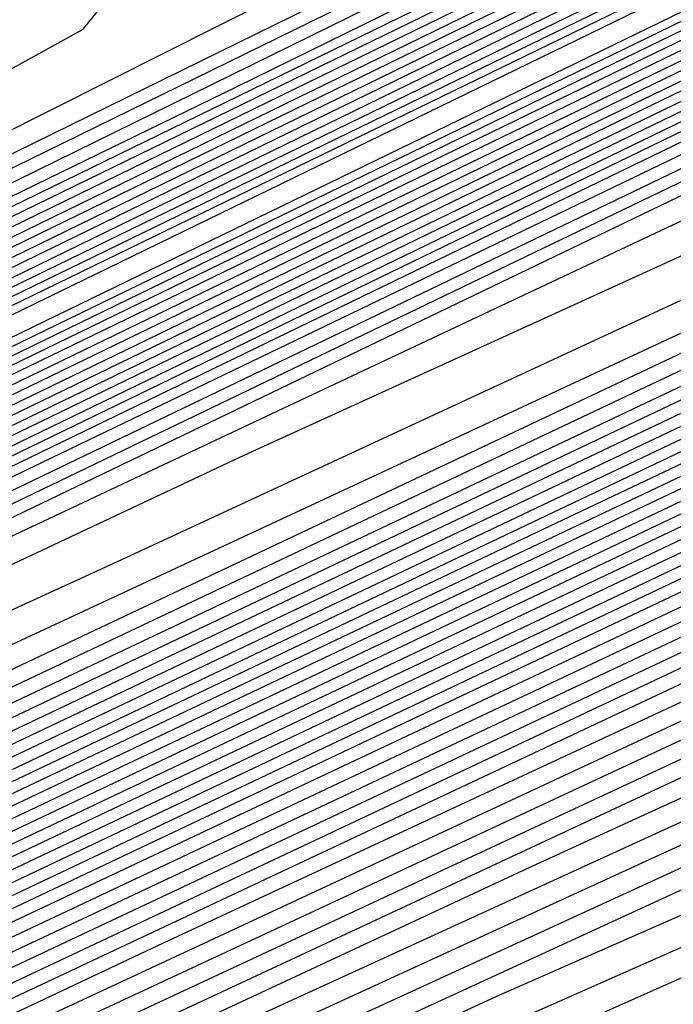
# Model space of a CAD drawing. Extents: x 3249832 to 3255657, y 13789405 to 13793316.
# Tile 506 of 656: x 3254743.55 to 3254744.72, y 13790599.95 to 13790601.71. Entities that reach past the tile are written whole.
import ezdxf

# ---------------------------------------------------------------- set-up
doc = ezdxf.new("R2010")
doc.units = 0
doc.header["$LTSCALE"] = 100
doc.header["$MEASUREMENT"] = 0
for name, color, linetype in [('GRATIO_CON', 10, 'CONTINUOUS'), ('GRATIO_ICON', 7, 'CONTINUOUS'), ('TARGETS_EAST', 7, 'CONTINUOUS')]:
    doc.layers.add(name, color=color, linetype=linetype)

# ---------------------------------------------------------------- blocks, each defined once
blk = doc.blocks.new('Gratio_032316_contours')
at = {"layer": 'GRATIO_CON', "color": 1, "linetype": 'Continuous', "flags": 128}
for points in [[(3254642.139, 13790551.7053), (3254660.6124, 13790560.6687), (3254682.3072, 13790571.2723), (3254700.7352, 13790580.305), (3254711.0317, 13790585.3564), (3254714.825, 13790587.2199), (3254715.3665, 13790587.4896), (3254715.3659, 13790587.4937), (3254715.3657, 13790587.4969), (3254715.3666, 13790587.4975), (3254715.9081, 13790587.7572), (3254719.6861, 13790589.589), (3254729.9352, 13790594.5687), (3254748.2689, 13790603.4881), (3254769.8147, 13790614.0012), (3254788.079, 13790622.9777)], [(3254643.9573, 13790552.6097), (3254661.9705, 13790561.3498), (3254683.1246, 13790571.6892), (3254701.0934, 13790580.4969), (3254711.1333, 13790585.4226), (3254714.8321, 13790587.2398), (3254715.3601, 13790587.5029), (3254715.3596, 13790587.5069), (3254715.3595, 13790587.5098), (3254715.3603, 13790587.5104), (3254715.8805, 13790587.7597), (3254719.5093, 13790589.5191), (3254729.3537, 13790594.3022), (3254746.9632, 13790602.8693), (3254767.6581, 13790612.9672), (3254785.2011, 13790621.5892)], [(3254645.7757, 13790553.5142), (3254663.3285, 13790562.0309), (3254683.9419, 13790572.1067), (3254701.4513, 13790580.6909), (3254711.2342, 13790585.4933), (3254714.8385, 13790587.2659), (3254715.3542, 13790587.5212), (3254715.853, 13790587.7617), (3254719.3325, 13790589.4492), (3254728.7721, 13790594.0356), (3254745.6576, 13790602.2505), (3254765.5015, 13790611.9331), (3254782.3232, 13790620.2006)], [(3254647.5941, 13790554.4186), (3254664.6865, 13790562.712), (3254684.7593, 13790572.5235), (3254701.8095, 13790580.8826), (3254711.336, 13790585.5591), (3254714.8458, 13790587.2852), (3254715.348, 13790587.5339), (3254715.8254, 13790587.7641), (3254719.1557, 13790589.3793), (3254728.1905, 13790593.7691), (3254744.3519, 13790601.6317), (3254763.3449, 13790610.8991), (3254779.4453, 13790618.8121)], [(3254651.2308, 13790556.2274), (3254667.4026, 13790564.0741), (3254686.3942, 13790573.3572), (3254702.526, 13790581.266), (3254711.5395, 13790585.6907), (3254714.8603, 13790587.3239), (3254715.3355, 13790587.5594), (3254715.7702, 13790587.7691), (3254718.8022, 13790589.2396), (3254727.0274, 13790593.236), (3254741.7406, 13790600.3941), (3254759.0318, 13790608.8311), (3254773.6894, 13790616.035)], [(3254653.0492, 13790557.1319), (3254668.7606, 13790564.7552), (3254687.2116, 13790573.774), (3254702.8843, 13790581.4577), (3254711.6412, 13790585.7564), (3254714.8676, 13790587.3433), (3254715.3293, 13790587.5721), (3254715.7426, 13790587.7716), (3254718.6254, 13790589.1697), (3254726.4458, 13790592.9695), (3254740.435, 13790599.7753), (3254756.8752, 13790607.7971), (3254770.8115, 13790614.6465), (3254778.5294, 13790618.5309)], [(3254646.2517, 13790553.9528), (3254654.8675, 13790558.0363), (3254670.1186, 13790565.4362), (3254688.0291, 13790574.1908), (3254703.2426, 13790581.6494), (3254711.743, 13790585.8222), (3254714.8749, 13790587.3627), (3254715.3231, 13790587.5848), (3254715.7151, 13790587.774), (3254718.4486, 13790589.0998), (3254725.8643, 13790592.703), (3254739.1294, 13790599.1565), (3254754.7186, 13790606.7631), (3254767.9336, 13790613.258), (3254775.252, 13790616.9413)], [(3254648.3232, 13790554.9771), (3254656.6859, 13790558.9407), (3254671.4766, 13790566.1173), (3254688.8465, 13790574.6076), (3254703.6008, 13790581.8411), (3254711.8447, 13790585.888), (3254714.8821, 13790587.382), (3254715.3169, 13790587.5976), (3254715.6875, 13790587.7765), (3254718.2718, 13790589.03), (3254725.2827, 13790592.4364), (3254737.8237, 13790598.5377), (3254752.562, 13790605.7291), (3254765.0557, 13790611.8694), (3254771.9746, 13790615.3518)], [(3254652.466, 13790557.0257), (3254660.3226, 13790560.7496), (3254674.1927, 13790567.4794), (3254690.4813, 13790575.4413), (3254704.3173, 13790582.2246), (3254712.0482, 13790586.0196), (3254714.8967, 13790587.4207), (3254715.3044, 13790587.623), (3254715.6323, 13790587.7815), (3254717.9183, 13790588.8903), (3254724.1196, 13790591.9033), (3254735.2124, 13790597.3001), (3254748.2489, 13790603.6611), (3254759.2998, 13790609.0924), (3254765.4198, 13790612.1726), (3254767.5973, 13790613.3706), (3254767.8046, 13790613.628), (3254767.8447, 13790613.807), (3254768.8446, 13790614.4523), (3254771.7623, 13790616.0293)], [(3254651.241, 13790556.5836), (3254654.5375, 13790558.0501), (3254662.141, 13790561.654), (3254675.5507, 13790568.1605), (3254691.2988, 13790575.8581), (3254704.6756, 13790582.4163), (3254712.1499, 13790586.0854), (3254714.904, 13790587.4401), (3254715.2982, 13790587.6357), (3254715.6047, 13790587.7839), (3254717.7415, 13790588.8204), (3254723.538, 13790591.6368), (3254733.9068, 13790596.6813), (3254746.0923, 13790602.627), (3254756.4219, 13790607.7038), (3254762.1424, 13790610.583), (3254764.1778, 13790611.7028), (3254764.3715, 13790611.9434), (3254764.4337, 13790612.1232), (3254765.5415, 13790612.8137), (3254768.7386, 13790614.5249), (3254774.566, 13790617.5186)], [(3254651.548, 13790556.8702), (3254653.3699, 13790557.6315), (3254656.6089, 13790559.0744), (3254663.9594, 13790562.5584), (3254676.9087, 13790568.8416), (3254692.1162, 13790576.2749), (3254705.0338, 13790582.608), (3254712.2517, 13790586.1512), (3254714.9112, 13790587.4594), (3254715.292, 13790587.6484), (3254715.5771, 13790587.7864), (3254717.5647, 13790588.7505), (3254722.9564, 13790591.3703), (3254732.6011, 13790596.0625), (3254743.9357, 13790601.593), (3254753.544, 13790606.3153), (3254758.865, 13790608.9934), (3254760.7582, 13790610.035), (3254760.9385, 13790610.2589), (3254761.0228, 13790610.4394), (3254762.2384, 13790611.1751), (3254765.7149, 13790613.0205), (3254772.0375, 13790616.2604)], [(3254678.2668, 13790569.5227), (3254692.9336, 13790576.6918), (3254705.3921, 13790582.7997), (3254712.3534, 13790586.217), (3254714.9185, 13790587.4788), (3254715.2858, 13790587.6612), (3254715.5496, 13790587.7889), (3254717.3879, 13790588.6807), (3254722.3749, 13790591.1037), (3254731.2955, 13790595.4436), (3254741.7791, 13790600.559), (3254750.666, 13790604.9267), (3254755.5876, 13790607.4038), (3254757.3387, 13790608.3672), (3254757.5054, 13790608.5743), (3254757.6118, 13790608.7556), (3254758.9353, 13790609.5366), (3254762.6912, 13790611.5161), (3254769.509, 13790615.0021), (3254777.6739, 13790619.1394)], [(3254680.9828, 13790570.8848), (3254694.5684, 13790577.5253), (3254706.1082, 13790583.1826), (3254712.556, 13790586.3474), (3254714.9315, 13790587.5159), (3254715.271, 13790587.6858), (3254715.2714, 13790587.6881), (3254715.2722, 13790587.6892), (3254715.2732, 13790587.689), (3254715.4944, 13790587.7945), (3254717.0344, 13790588.541), (3254721.2117, 13790590.5707), (3254728.6842, 13790594.206), (3254737.4659, 13790598.491), (3254744.9102, 13790602.1497), (3254749.0328, 13790604.2246), (3254750.4996, 13790605.0316), (3254750.6393, 13790605.2051), (3254750.7899, 13790605.388), (3254752.329, 13790606.2594), (3254756.6438, 13790608.5072), (3254764.4521, 13790612.4857), (3254773.7947, 13790617.2146)], [(3254682.3408, 13790571.5658), (3254695.3858, 13790577.9421), (3254706.4664, 13790583.3743), (3254712.6576, 13790586.4132), (3254714.9386, 13790587.5352), (3254715.2646, 13790587.6983), (3254715.2651, 13790587.7006), (3254715.2659, 13790587.7017), (3254715.267, 13790587.7016), (3254715.4668, 13790587.797), (3254716.8576, 13790588.4711), (3254720.6302, 13790590.3041), (3254727.3786, 13790593.5872), (3254735.3094, 13790597.457), (3254742.0323, 13790600.7611), (3254745.7554, 13790602.635), (3254747.0801, 13790603.3639), (3254747.2062, 13790603.5205), (3254747.379, 13790603.7042), (3254749.0259, 13790604.6209), (3254753.6201, 13790607.0028), (3254761.9237, 13790611.2275), (3254771.8551, 13790616.2521)], [(3254683.6989, 13790572.2469), (3254696.2032, 13790578.3589), (3254706.8246, 13790583.566), (3254712.7593, 13790586.4789), (3254714.9457, 13790587.5545), (3254715.2583, 13790587.7108), (3254715.2588, 13790587.7131), (3254715.2597, 13790587.7142), (3254715.2608, 13790587.7142), (3254715.4392, 13790587.7994), (3254716.6808, 13790588.4013), (3254720.0486, 13790590.0376), (3254726.0729, 13790592.9684), (3254733.1528, 13790596.423), (3254739.1543, 13790599.3726), (3254742.478, 13790601.0454), (3254743.6606, 13790601.6961), (3254743.7731, 13790601.8359), (3254743.968, 13790602.0204), (3254745.7228, 13790602.9823), (3254750.5964, 13790605.4984), (3254759.3952, 13790609.9692), (3254769.9155, 13790615.2897), (3254779.2011, 13790619.9784)]]:
    blk.add_lwpolyline(points, dxfattribs=at)
at = {"layer": 'GRATIO_CON', "color": 5, "linetype": 'Continuous', "flags": 128}
for points in [[(3254645.4599, 13790553.036), (3254663.069, 13790561.7623), (3254683.7862, 13790571.9554), (3254701.3959, 13790580.5965), (3254711.2365, 13790585.4241), (3254714.8618, 13790587.205), (3254715.3792, 13790587.4629), (3254715.3785, 13790587.4674), (3254715.3782, 13790587.4709), (3254715.379, 13790587.4719), (3254715.9133, 13790587.7279), (3254719.64, 13790589.5343), (3254729.7495, 13790594.4457), (3254747.8375, 13790603.2357), (3254769.1201, 13790613.5531), (3254787.2186, 13790622.2657)], [(3254649.9599, 13790555.2348), (3254666.4373, 13790563.4004), (3254685.823, 13790572.9383), (3254702.301, 13790581.0241), (3254711.5092, 13790585.5415), (3254714.9015, 13790587.208), (3254715.3856, 13790587.4496), (3254715.3848, 13790587.4542), (3254715.3844, 13790587.458), (3254715.3852, 13790587.4591), (3254715.9013, 13790587.7061), (3254719.4996, 13790589.4499), (3254729.2606, 13790594.1916), (3254746.7248, 13790602.6782), (3254767.2733, 13790612.6396), (3254784.7474, 13790621.0516)], [(3254645.8078, 13790553.0477), (3254654.4599, 13790557.4337), (3254669.8056, 13790565.0385), (3254687.8597, 13790573.9222), (3254703.2055, 13790581.4548), (3254711.7805, 13790585.6657), (3254714.9395, 13790587.2206), (3254715.3915, 13790587.4448), (3254715.8892, 13790587.6839), (3254719.3592, 13790589.3654), (3254728.7717, 13790593.9374), (3254745.612, 13790602.1206), (3254765.4264, 13790611.7261), (3254782.2763, 13790619.8376)], [(3254650.9146, 13790555.5543), (3254658.9599, 13790559.6325), (3254673.1739, 13790566.6765), (3254689.8966, 13790574.9051), (3254704.1107, 13790581.8824), (3254712.0533, 13790585.783), (3254714.9794, 13790587.2235), (3254715.3982, 13790587.4313), (3254715.8776, 13790587.6614), (3254719.2191, 13790589.2805), (3254728.2829, 13790593.683), (3254744.4993, 13790601.563), (3254763.5796, 13790610.8126), (3254779.8051, 13790618.6235)], [(3254649.0895, 13790554.2614), (3254654.3182, 13790556.9458), (3254657.5919, 13790558.6919), (3254661.1283, 13790560.5677), (3254667.9599, 13790564.0302), (3254679.9106, 13790569.9526), (3254693.9704, 13790576.8709), (3254705.921, 13790582.737), (3254712.5988, 13790586.0165), (3254715.0585, 13790587.2285), (3254715.4093, 13790587.4057), (3254715.4091, 13790587.4086), (3254715.4097, 13790587.4091), (3254715.4114, 13790587.4072), (3254715.8544, 13790587.617), (3254718.939, 13790589.1106), (3254727.3053, 13790593.1741), (3254742.2739, 13790600.4477), (3254759.8859, 13790608.9855), (3254774.8628, 13790616.1954)], [(3254652.9316, 13790556.1611), (3254659.0279, 13790559.2737), (3254662.7531, 13790561.2358), (3254666.2352, 13790563.0744), (3254672.4599, 13790566.2291), (3254683.2789, 13790571.5906), (3254696.0073, 13790577.8537), (3254706.8262, 13790583.1644), (3254712.8717, 13790586.1333), (3254715.0984, 13790587.2306), (3254715.416, 13790587.3911), (3254715.416, 13790587.3939), (3254715.4167, 13790587.3946), (3254715.4184, 13790587.393), (3254715.843, 13790587.5942), (3254718.799, 13790589.0255), (3254726.8166, 13790592.9197), (3254741.1612, 13790599.8901), (3254758.039, 13790608.072), (3254772.3917, 13790614.9813)], [(3254648.5889, 13790553.912), (3254656.7738, 13790558.0608), (3254663.7375, 13790561.6017), (3254667.9142, 13790563.7796), (3254671.342, 13790565.581), (3254676.9599, 13790568.4279), (3254686.6472, 13790573.2286), (3254698.0442, 13790578.8366), (3254707.7315, 13790583.5918), (3254713.1445, 13790586.2502), (3254715.1383, 13790587.2327), (3254715.4228, 13790587.3765), (3254715.4229, 13790587.3793), (3254715.4236, 13790587.3802), (3254715.4253, 13790587.3788), (3254715.8315, 13790587.5713), (3254718.659, 13790588.9404), (3254726.3278, 13790592.6653), (3254740.0485, 13790599.3324), (3254756.1922, 13790607.1585), (3254769.9205, 13790613.7673), (3254777.6832, 13790617.4194)], [(3254651.4104, 13790555.3035), (3254660.616, 13790559.9605), (3254668.4472, 13790563.9297), (3254673.0754, 13790566.3235), (3254676.4489, 13790568.0877), (3254681.4599, 13790570.6267), (3254690.0155, 13790574.8666), (3254700.0811, 13790579.8195), (3254708.6367, 13790584.0191), (3254713.4173, 13790586.367), (3254715.1783, 13790587.2348), (3254715.4296, 13790587.362), (3254715.4297, 13790587.3647), (3254715.4306, 13790587.3657), (3254715.4323, 13790587.3646), (3254715.8201, 13790587.5485), (3254718.5189, 13790588.8554), (3254725.8391, 13790592.4108), (3254738.9357, 13790598.7748), (3254754.3453, 13790606.2449), (3254767.4494, 13790612.5532), (3254774.8722, 13790616.0455)], [(3254647.5106, 13790553.2224), (3254657.0534, 13790558.0863), (3254668.3003, 13790563.7598), (3254677.8665, 13790568.5857), (3254683.3978, 13790571.4112), (3254686.6626, 13790573.101), (3254690.46, 13790575.0244), (3254696.7522, 13790578.1426), (3254704.1549, 13790581.7852), (3254710.4471, 13790584.8739), (3254713.963, 13790586.6006), (3254715.2582, 13790587.2389), (3254715.4431, 13790587.3328), (3254715.4435, 13790587.3354), (3254715.4445, 13790587.3367), (3254715.4462, 13790587.3361), (3254715.7971, 13790587.5028), (3254718.2389, 13790588.6852), (3254724.8615, 13790591.9019), (3254736.7103, 13790597.6595), (3254750.6516, 13790604.4179), (3254762.5071, 13790610.1251), (3254769.2501, 13790613.2977), (3254772.4608, 13790614.7267)], [(3254691.7695, 13790575.6077), (3254694.96, 13790577.2233), (3254700.1205, 13790579.7806), (3254706.1918, 13790582.7681), (3254711.3523, 13790585.3012), (3254714.2359, 13790586.7174), (3254715.2981, 13790587.241), (3254715.4499, 13790587.3183), (3254715.4504, 13790587.3208), (3254715.4515, 13790587.3223), (3254715.4532, 13790587.3219), (3254715.7857, 13790587.4799), (3254718.0989, 13790588.6002), (3254724.3728, 13790591.6475), (3254735.5976, 13790597.1019), (3254748.8048, 13790603.5044), (3254760.036, 13790608.911), (3254766.439, 13790611.9238), (3254769.587, 13790613.3281), (3254772.1591, 13790614.4553)], [(3254687.2858, 13790573.2417), (3254693.7202, 13790576.4989), (3254696.8763, 13790578.1144), (3254699.46, 13790579.4221), (3254703.4888, 13790581.4187), (3254708.2287, 13790583.751), (3254712.2575, 13790585.7286), (3254714.5087, 13790586.8342), (3254715.338, 13790587.2431), (3254715.4567, 13790587.3037), (3254715.4573, 13790587.3062), (3254715.4584, 13790587.3078), (3254715.4602, 13790587.3077), (3254715.7742, 13790587.4571), (3254717.9589, 13790588.5151), (3254723.884, 13790591.393), (3254734.4849, 13790596.5443), (3254746.9579, 13790602.5908), (3254757.5648, 13790607.6969), (3254763.628, 13790610.5499), (3254766.7132, 13790611.9296), (3254769.4468, 13790613.139), (3254773.8018, 13790615.1582)], [(3254691.9954, 13790575.5697), (3254698.8813, 13790579.0427), (3254701.9832, 13790580.621), (3254703.96, 13790581.621), (3254706.8571, 13790583.0567), (3254710.2655, 13790584.7338), (3254713.1627, 13790586.1559), (3254714.7816, 13790586.951), (3254715.378, 13790587.2452), (3254715.4634, 13790587.2891), (3254715.4641, 13790587.2915), (3254715.4654, 13790587.2933), (3254715.4671, 13790587.2935), (3254715.7628, 13790587.4342), (3254717.8189, 13790588.43), (3254723.3953, 13790591.1386), (3254733.3722, 13790595.9866), (3254745.1111, 13790601.6773), (3254755.0937, 13790606.4829), (3254760.817, 13790609.176), (3254763.8393, 13790610.531), (3254766.7345, 13790611.8227), (3254771.4153, 13790614)], [(3254687.5111, 13790573.2582), (3254701.4147, 13790580.2257), (3254709.2037, 13790584.1304), (3254712.1969, 13790585.6344), (3254712.96, 13790586.0188), (3254713.5937, 13790586.3332), (3254714.3394, 13790586.7008), (3254714.9737, 13790587.0132), (3254715.3288, 13790587.1891), (3254715.4606, 13790587.2552), (3254715.4811, 13790587.2651), (3254715.7399, 13790587.3885), (3254717.5388, 13790588.2599), (3254722.4177, 13790590.6297), (3254731.1468, 13790594.8713), (3254741.4174, 13790599.8502), (3254750.1514, 13790604.0547), (3254755.1949, 13790606.4282), (3254758.0917, 13790607.7338), (3254761.31, 13790609.19), (3254766.6422, 13790611.6836), (3254773.1773, 13790614.7751)], [(3254650.9017, 13790554.6653), (3254658.8371, 13790558.7771), (3254673.0892, 13790565.9887), (3254689.8746, 13790574.4203), (3254704.1484, 13790581.5711), (3254712.1263, 13790585.5666), (3254715.0665, 13790587.04), (3254715.4881, 13790587.251), (3254715.7284, 13790587.3657), (3254717.3988, 13790588.1749), (3254721.929, 13790590.3752), (3254730.0341, 13790594.3137), (3254739.5705, 13790598.9367), (3254747.6802, 13790602.8407), (3254752.3838, 13790605.0543), (3254755.2179, 13790606.3353), (3254758.5977, 13790607.8737), (3254764.2556, 13790610.5253), (3254771.1907, 13790613.8082)], [(3254652.1037, 13790555.2502), (3254659.8925, 13790559.2859), (3254673.8812, 13790566.3638), (3254690.3563, 13790574.639), (3254704.3657, 13790581.6567), (3254712.195, 13790585.5772), (3254715.0794, 13790587.0229), (3254715.4916, 13790587.2315), (3254715.4923, 13790587.2341), (3254715.4936, 13790587.2363), (3254715.4952, 13790587.2371), (3254715.717, 13790587.343), (3254717.2588, 13790588.0898), (3254721.4402, 13790590.1208), (3254728.9214, 13790593.7561), (3254737.7237, 13790598.0232), (3254745.2091, 13790601.6266), (3254749.5728, 13790603.6804), (3254752.344, 13790604.9367), (3254755.8855, 13790606.5574), (3254761.8691, 13790609.3671), (3254769.2041, 13790612.8413), (3254776.1088, 13790616.118)], [(3254650.5295, 13790554.2765), (3254653.3056, 13790555.8352), (3254660.9478, 13790559.7949), (3254674.6731, 13790566.7396), (3254690.838, 13790574.8591), (3254704.5835, 13790581.7451), (3254712.2651, 13790585.5926), (3254715.0949, 13790587.012), (3254715.4992, 13790587.2173), (3254715.4997, 13790587.2202), (3254715.5008, 13790587.2224), (3254715.5022, 13790587.2231), (3254715.7056, 13790587.3202), (3254717.1188, 13790588.0047), (3254720.9515, 13790589.8664), (3254727.8087, 13790593.1984), (3254735.8769, 13790597.1097), (3254742.7379, 13790600.4126), (3254746.7617, 13790602.3065), (3254749.4702, 13790603.5381), (3254753.1732, 13790605.2411), (3254759.4825, 13790608.2089), (3254767.2174, 13790611.8744), (3254774.4989, 13790615.3301)], [(3254653.0399, 13790555.5064), (3254655.7096, 13790557.0052), (3254663.0585, 13790560.8129), (3254676.257, 13790567.4911), (3254691.8012, 13790575.2992), (3254705.0188, 13790581.9215), (3254712.405, 13790585.6223), (3254715.1255, 13790586.9884), (3254715.5137, 13790587.187), (3254715.5139, 13790587.1907), (3254715.5149, 13790587.1935), (3254715.5162, 13790587.1948), (3254715.6827, 13790587.2745), (3254716.8387, 13790587.8346), (3254719.9739, 13790589.3575), (3254725.5832, 13790592.0832), (3254732.1832, 13790595.2826), (3254737.7956, 13790597.9844), (3254741.1396, 13790599.5586), (3254743.7225, 13790600.741), (3254747.7487, 13790602.6085), (3254754.7095, 13790605.8925), (3254763.2441, 13790609.9406), (3254771.2789, 13790613.7544)], [(3254692.2829, 13790575.5193), (3254705.2366, 13790582.0098), (3254712.4751, 13790585.6374), (3254715.1409, 13790586.9771), (3254715.5211, 13790587.1724), (3254715.5211, 13790587.1764), (3254715.522, 13790587.1793), (3254715.5233, 13790587.1807), (3254715.6712, 13790587.2517), (3254716.6987, 13790587.7496), (3254719.4852, 13790589.103), (3254724.4705, 13790591.5255), (3254730.3363, 13790594.3691), (3254735.3245, 13790596.7704), (3254738.3286, 13790598.1847), (3254740.8487, 13790599.3424), (3254745.0364, 13790601.2922), (3254752.3229, 13790604.7343), (3254761.2575, 13790608.9736), (3254769.6689, 13790612.9665), (3254775.8378, 13790615.8811)], [(3254677.8408, 13790568.2426), (3254692.7645, 13790575.7394), (3254705.4543, 13790582.0981), (3254712.5451, 13790585.6526), (3254715.1564, 13790586.9658), (3254715.5285, 13790587.1578), (3254715.5284, 13790587.1621), (3254715.5291, 13790587.1652), (3254715.5303, 13790587.1667), (3254715.6598, 13790587.2289), (3254716.5587, 13790587.6645), (3254718.9964, 13790588.8486), (3254723.3578, 13790590.9679), (3254728.4895, 13790593.4556), (3254732.8533, 13790595.5563), (3254735.5176, 13790596.8108), (3254737.9749, 13790597.9438), (3254742.3242, 13790599.9759), (3254749.9364, 13790603.5761), (3254759.2708, 13790608.0067), (3254768.0589, 13790612.1786), (3254774.5039, 13790615.224)], [(3254678.6327, 13790568.6184), (3254693.2462, 13790575.9595), (3254705.672, 13790582.1864), (3254712.6152, 13790585.6677), (3254715.1718, 13790586.9544), (3254715.5359, 13790587.1432), (3254715.5356, 13790587.1479), (3254715.5363, 13790587.151), (3254715.5373, 13790587.1526), (3254715.6484, 13790587.2061), (3254716.4187, 13790587.5794), (3254718.5077, 13790588.5941), (3254722.2451, 13790590.4102), (3254726.6426, 13790592.542), (3254730.3822, 13790594.3422), (3254732.7065, 13790595.4369), (3254735.101, 13790596.5452), (3254739.6119, 13790598.6596), (3254747.5498, 13790602.4179), (3254757.2842, 13790607.0398), (3254766.4489, 13790611.3907), (3254773.17, 13790614.5669)], [(3254680.2165, 13790569.3699), (3254694.2095, 13790576.3997), (3254706.1075, 13790582.363), (3254712.7553, 13790585.698), (3254715.2027, 13790586.9318), (3254715.5507, 13790587.114), (3254715.5501, 13790587.1193), (3254715.5505, 13790587.1228), (3254715.5514, 13790587.1245), (3254715.6255, 13790587.1605), (3254716.1386, 13790587.4093), (3254717.5302, 13790588.0852), (3254720.0197, 13790589.295), (3254722.9489, 13790590.715), (3254725.4399, 13790591.9141), (3254727.0844, 13790592.6891), (3254729.3534, 13790593.7481), (3254734.1874, 13790596.027), (3254742.7767, 13790600.1014), (3254753.3109, 13790605.106), (3254763.2289, 13790609.8149), (3254770.5022, 13790613.2526), (3254775.2309, 13790615.445)], [(3254681.0084, 13790569.7457), (3254694.6911, 13790576.6198), (3254706.3252, 13790582.4514), (3254712.8253, 13790585.7131), (3254715.2181, 13790586.9205), (3254715.5581, 13790587.0994), (3254715.5573, 13790587.105), (3254715.5577, 13790587.1086), (3254715.5585, 13790587.1105), (3254715.614, 13790587.1377), (3254715.9986, 13790587.3243), (3254717.0414, 13790587.8308), (3254718.907, 13790588.7373), (3254721.1021, 13790589.8014), (3254722.9687, 13790590.7), (3254724.2734, 13790591.3152), (3254726.4795, 13790592.3495), (3254731.4751, 13790594.7106), (3254740.3902, 13790598.9432), (3254751.3242, 13790604.1391), (3254761.6189, 13790609.027), (3254769.1683, 13790612.5955), (3254774.0756, 13790614.8726)], [(3254681.8003, 13790570.1215), (3254695.1728, 13790576.8399), (3254706.5429, 13790582.5397), (3254712.8954, 13790585.7283), (3254715.2336, 13790586.9092), (3254715.5655, 13790587.0848), (3254715.5646, 13790587.0908), (3254715.5648, 13790587.0945), (3254715.5655, 13790587.0964), (3254715.6026, 13790587.1149), (3254715.8586, 13790587.2392), (3254716.5526, 13790587.5763), (3254717.7943, 13790588.1797), (3254719.2552, 13790588.8879), (3254720.4976, 13790589.486), (3254721.4623, 13790589.9413), (3254723.6057, 13790590.9509), (3254728.7628, 13790593.3943), (3254738.0036, 13790597.785), (3254749.3376, 13790603.1722), (3254760.0089, 13790608.2391), (3254767.8344, 13790611.9384), (3254772.9202, 13790614.3002)], [(3254682.5923, 13790570.4972), (3254695.6546, 13790577.0593), (3254706.7614, 13790582.6258), (3254712.967, 13790585.7384), (3254715.2513, 13790586.8898), (3254715.5753, 13790587.0598), (3254715.5732, 13790587.0655), (3254715.5718, 13790587.0702), (3254715.5712, 13790587.0742), (3254715.5713, 13790587.0777), (3254715.5719, 13790587.0805), (3254715.5725, 13790587.0824), (3254715.5912, 13790587.0921), (3254715.7186, 13790587.1542), (3254716.0639, 13790587.3219), (3254716.6816, 13790587.6221), (3254717.4084, 13790587.9744), (3254718.0264, 13790588.2719), (3254718.6513, 13790588.5674), (3254720.7319, 13790589.5523), (3254726.0506, 13790592.078), (3254735.6171, 13790596.6268), (3254747.3509, 13790602.2053)], [(3254684.1761, 13790571.2487), (3254696.618, 13790577.4994), (3254707.1969, 13790582.802), (3254713.1074, 13790585.7679), (3254715.2826, 13790586.8659), (3254715.5906, 13790587.0293), (3254715.5881, 13790587.0358), (3254715.5865, 13790587.0411), (3254715.5857, 13790587.0455), (3254715.5857, 13790587.0491), (3254715.5862, 13790587.0517), (3254715.5868, 13790587.0533), (3254715.8668, 13790587.1867), (3254717.823, 13790588.1171), (3254723.1317, 13790590.6428), (3254732.719, 13790595.2041), (3254744.5101, 13790600.8106), (3254755.6802, 13790606.114), (3254763.9812, 13790610.0377), (3254769.4727, 13790612.5918), (3254772.7913, 13790614.058)], [(3254684.968, 13790571.6245), (3254697.0997, 13790577.7194), (3254707.4147, 13790582.8902), (3254713.1775, 13790585.7827), (3254715.2982, 13790586.854), (3254715.5983, 13790587.014), (3254715.5956, 13790587.0209), (3254715.5938, 13790587.0266), (3254715.5929, 13790587.0311), (3254715.5928, 13790587.0347), (3254715.5933, 13790587.0371), (3254715.5941, 13790587.0382), (3254715.8655, 13790587.1668), (3254717.7598, 13790588.067), (3254722.9002, 13790590.5119), (3254732.1888, 13790594.9308), (3254743.6448, 13790600.3775), (3254754.5666, 13790605.5623), (3254762.7944, 13790609.4506), (3254768.3357, 13790612.0281), (3254771.74, 13790613.536)], [(3254685.7599, 13790572.0002), (3254697.5813, 13790577.9395), (3254707.6325, 13790582.9783), (3254713.2477, 13790585.7974), (3254715.3139, 13790586.8421), (3254715.6059, 13790586.9987), (3254715.6031, 13790587.0061), (3254715.6012, 13790587.0121), (3254715.6002, 13790587.0168), (3254715.6, 13790587.0202), (3254715.6005, 13790587.0224), (3254715.6014, 13790587.0231), (3254715.8641, 13790587.1469), (3254717.6967, 13790588.0169), (3254722.6687, 13790590.3811), (3254731.6586, 13790594.6574), (3254742.7795, 13790599.9444), (3254753.4529, 13790605.0106), (3254761.6075, 13790608.8634), (3254767.1987, 13790611.4645), (3254770.6888, 13790613.014), (3254772.5688, 13790613.737)], [(3254686.5518, 13790572.376), (3254698.063, 13790578.1595), (3254707.8503, 13790583.0665), (3254713.3179, 13790585.8122), (3254715.3295, 13790586.8301), (3254715.6136, 13790586.9834), (3254715.6106, 13790586.9912), (3254715.6085, 13790586.9975), (3254715.6074, 13790587.0024), (3254715.6072, 13790587.0058), (3254715.6076, 13790587.0078), (3254715.6086, 13790587.008), (3254715.8627, 13790587.127), (3254717.6335, 13790587.9669), (3254722.4373, 13790590.2503), (3254731.1285, 13790594.3841), (3254741.9141, 13790599.5112), (3254752.3392, 13790604.4589), (3254760.4207, 13790608.2763), (3254766.0618, 13790610.9008), (3254769.6376, 13790612.4919), (3254771.5699, 13790613.2422)], [(3254688.1357, 13790573.1275), (3254699.0263, 13790578.5996), (3254708.2858, 13790583.2427), (3254713.4583, 13790585.8417), (3254715.3608, 13790586.8063), (3254715.6289, 13790586.9528), (3254715.6255, 13790586.9616), (3254715.6232, 13790586.9685), (3254715.6219, 13790586.9736), (3254715.6215, 13790586.977), (3254715.6219, 13790586.9785), (3254715.6231, 13790586.9779), (3254715.86, 13790587.0872), (3254717.5072, 13790587.8667), (3254721.9744, 13790589.9887), (3254730.0682, 13790593.8374), (3254740.1834, 13790598.645), (3254750.1119, 13790603.3555)], [(3254688.9276, 13790573.5033), (3254699.508, 13790578.8196), (3254708.5036, 13790583.3309), (3254713.5284, 13790585.8564), (3254715.3764, 13790586.7943), (3254715.6366, 13790586.9375), (3254715.633, 13790586.9467), (3254715.6306, 13790586.954), (3254715.6292, 13790586.9593), (3254715.6287, 13790586.9626), (3254715.6291, 13790586.9638), (3254715.6304, 13790586.9628), (3254715.8586, 13790587.0673), (3254717.444, 13790587.8166), (3254721.7429, 13790589.8578), (3254729.538, 13790593.5641), (3254739.3181, 13790598.2119), (3254748.9983, 13790602.8038)], [(3254689.7195, 13790573.8791), (3254699.9897, 13790579.0397), (3254708.7214, 13790583.419), (3254713.5986, 13790585.8712), (3254715.392, 13790586.7824), (3254715.6442, 13790586.9223), (3254715.6405, 13790586.9319), (3254715.638, 13790586.9394), (3254715.6364, 13790586.9449), (3254715.6358, 13790586.9482), (3254715.6363, 13790586.9492), (3254715.6377, 13790586.9477), (3254715.8573, 13790587.0474), (3254717.3809, 13790587.7665), (3254721.5114, 13790589.727), (3254729.0078, 13790593.2907), (3254738.4527, 13790597.7787), (3254747.8846, 13790602.2521)], [(3254690.5114, 13790574.2548), (3254700.4713, 13790579.2597), (3254708.9392, 13790583.5072), (3254713.6688, 13790585.8859), (3254715.4077, 13790586.7705), (3254715.6519, 13790586.907), (3254715.648, 13790586.917), (3254715.6453, 13790586.9249), (3254715.6437, 13790586.9305), (3254715.643, 13790586.9338), (3254715.6434, 13790586.9345), (3254715.6449, 13790586.9327), (3254715.8559, 13790587.0275), (3254717.3177, 13790587.7164), (3254721.28, 13790589.5962), (3254728.4777, 13790593.0174), (3254737.5874, 13790597.3456), (3254746.7709, 13790601.7004)], [(3254692.0952, 13790575.0064), (3254701.4347, 13790579.6998), (3254709.3748, 13790583.6834), (3254713.8091, 13790585.9154), (3254715.439, 13790586.7467), (3254715.6673, 13790586.8766), (3254715.6632, 13790586.8877), (3254715.661, 13790586.8953), (3254715.6608, 13790586.8982), (3254715.8536, 13790586.9865), (3254717.1914, 13790587.6161), (3254720.817, 13790589.3346), (3254727.4174, 13790592.4707), (3254735.8567, 13790596.4794), (3254744.5436, 13790600.597), (3254752.1128, 13790604.1664)], [(3254685.2199, 13790571.5024), (3254692.8871, 13790575.3821), (3254701.9163, 13790579.9198), (3254709.5925, 13790583.7716), (3254713.8793, 13790585.9301), (3254715.4546, 13790586.7347), (3254715.6749, 13790586.8612), (3254715.6706, 13790586.8725), (3254715.6682, 13790586.8802), (3254715.6682, 13790586.8829), (3254715.8522, 13790586.9665), (3254717.1283, 13790587.566), (3254720.5856, 13790589.2037), (3254726.8872, 13790592.1973), (3254734.9913, 13790596.0463), (3254743.4299, 13790600.0453), (3254750.9259, 13790603.5792)], [(3254686.2753, 13790572.0114), (3254693.679, 13790575.7579), (3254702.398, 13790580.1398), (3254709.8103, 13790583.8597), (3254713.9495, 13790585.9449), (3254715.4703, 13790586.7228), (3254715.6826, 13790586.8457), (3254715.6781, 13790586.8572), (3254715.6757, 13790586.8649), (3254715.6756, 13790586.8673), (3254715.851, 13790586.9463), (3254717.0652, 13790587.5158), (3254720.3542, 13790589.0728), (3254726.3571, 13790591.924), (3254734.126, 13790595.6131), (3254742.3163, 13790599.4936), (3254749.7391, 13790602.9921)], [(3254687.3306, 13790572.5204), (3254694.471, 13790576.1337), (3254702.8797, 13790580.3599), (3254710.0281, 13790583.9478), (3254714.0197, 13790585.9596), (3254715.486, 13790586.7106), (3254715.6904, 13790586.8298), (3254715.6861, 13790586.841), (3254715.6838, 13790586.8481), (3254715.6839, 13790586.8501), (3254715.8505, 13790586.9246), (3254717.0026, 13790587.4646), (3254720.1229, 13790588.9415), (3254725.827, 13790591.6505), (3254733.2607, 13790595.18), (3254741.2026, 13790598.9419), (3254748.5522, 13790602.4049)], [(3254689.4412, 13790573.5385), (3254696.0548, 13790576.8852), (3254703.843, 13790580.8), (3254710.4637, 13790584.1241), (3254714.1601, 13790585.9891), (3254715.5173, 13790586.6864), (3254715.7061, 13790586.798), (3254715.7019, 13790586.8086), (3254715.7, 13790586.8146), (3254715.7004, 13790586.8156), (3254715.8494, 13790586.8813), (3254716.8773, 13790587.3622), (3254719.6605, 13790588.6789), (3254724.7668, 13790591.1035), (3254731.53, 13790594.3137), (3254738.9753, 13790597.8385), (3254746.1785, 13790601.2307)], [(3254690.4965, 13790574.0475), (3254696.8467, 13790577.2609), (3254704.3247, 13790581.02), (3254710.6814, 13790584.2123), (3254714.2303, 13790586.0038), (3254715.533, 13790586.6743), (3254715.714, 13790586.7821), (3254715.7099, 13790586.7923), (3254715.7081, 13790586.7978), (3254715.7087, 13790586.7983), (3254715.8489, 13790586.8596), (3254716.8147, 13790587.311), (3254719.4293, 13790588.5476), (3254724.2367, 13790590.83), (3254730.6646, 13790593.8806), (3254737.8616, 13790597.2868), (3254744.9917, 13790600.6435)], [(3254691.5518, 13790574.5565), (3254697.6386, 13790577.6367), (3254704.8063, 13790581.24), (3254710.8992, 13790584.3004), (3254714.3004, 13790586.0185), (3254715.5487, 13790586.6622), (3254715.7218, 13790586.7662), (3254715.7178, 13790586.7761), (3254715.7162, 13790586.781), (3254715.7169, 13790586.7811), (3254715.8483, 13790586.838), (3254716.752, 13790587.2598), (3254719.198, 13790588.4163), (3254723.7066, 13790590.5565), (3254729.7993, 13790593.4474), (3254736.7479, 13790596.7351), (3254743.8048, 13790600.0564), (3254750.1441, 13790603.0095)], [(3254692.6071, 13790575.0655), (3254698.4305, 13790578.0125), (3254705.288, 13790581.4601), (3254711.117, 13790584.3885), (3254714.3706, 13790586.0332), (3254715.5644, 13790586.6501), (3254715.7297, 13790586.7503), (3254715.7257, 13790586.7599), (3254715.7243, 13790586.7643), (3254715.7252, 13790586.7639), (3254715.8478, 13790586.8163), (3254716.6894, 13790587.2086), (3254718.9668, 13790588.2849), (3254723.1765, 13790590.283), (3254728.934, 13790593.0143), (3254735.6343, 13790596.1835), (3254742.618, 13790599.4693), (3254749.0072, 13790602.4459)], [(3254691.7685, 13790574.5555), (3254694.7177, 13790576.0836), (3254700.0143, 13790578.764), (3254706.2512, 13790581.9005), (3254711.5522, 13790584.5659), (3254714.5103, 13790586.065), (3254715.5954, 13790586.6284), (3254715.7466, 13790586.7184), (3254715.8482, 13790586.7698), (3254716.5643, 13790587.1058), (3254718.5044, 13790588.0223), (3254722.1163, 13790589.7361), (3254727.2033, 13790592.148), (3254733.407, 13790595.0801), (3254740.2443, 13790598.295), (3254746.7332, 13790601.3185)], [(3254691.9524, 13790574.5689), (3254692.9705, 13790575.1405), (3254695.773, 13790576.5926), (3254700.8063, 13790579.1398), (3254706.7329, 13790582.1204), (3254711.7701, 13790584.6536), (3254714.5808, 13790586.0787), (3254715.6116, 13790586.6148), (3254715.755, 13790586.7009), (3254715.8477, 13790586.748), (3254716.5017, 13790587.0546), (3254718.2731, 13790587.891), (3254721.5863, 13790589.4626), (3254726.338, 13790591.7148), (3254732.2933, 13790594.5284), (3254739.0575, 13790597.7078), (3254745.5962, 13790600.7549)], [(3254692.5832, 13790574.7153), (3254693.0422, 13790574.9924), (3254693.0886, 13790575.0656), (3254693.2076, 13790575.1838), (3254694.1724, 13790575.7255), (3254696.8283, 13790577.1016), (3254701.5982, 13790579.5155), (3254707.2147, 13790582.3403), (3254711.9881, 13790584.7413), (3254714.6513, 13790586.0925), (3254715.6277, 13790586.6012), (3254715.7634, 13790586.6833), (3254715.8472, 13790586.7262), (3254716.4391, 13790587.0034), (3254718.0419, 13790587.7597), (3254721.0562, 13790589.1891), (3254725.4726, 13790591.2817), (3254731.1796, 13790593.9767), (3254737.8706, 13790597.1207), (3254744.4593, 13790600.1912), (3254749.6643, 13790602.5732)], [(3254692.5223, 13790574.6256), (3254693.8324, 13790575.3348), (3254694.3015, 13790575.6152), (3254694.3504, 13790575.6871), (3254694.4629, 13790575.7987), (3254695.3744, 13790576.3105), (3254697.8837, 13790577.6106), (3254702.3901, 13790579.8913), (3254707.6964, 13790582.5602), (3254712.2061, 13790584.8288), (3254714.7221, 13790586.1058), (3254715.6444, 13790586.587), (3254715.7723, 13790586.665), (3254715.8471, 13790586.7039), (3254716.3767, 13790586.9518), (3254717.8108, 13790587.6282), (3254720.5261, 13790588.9155), (3254724.6073, 13790590.8486), (3254730.066, 13790593.425), (3254736.6838, 13790596.5336), (3254743.3223, 13790599.6276), (3254748.6131, 13790602.0511)], [(3254692.5199, 13790574.5458), (3254694.97, 13790575.8408), (3254696.3308, 13790576.574), (3254696.8201, 13790576.8609), (3254696.8741, 13790576.93), (3254696.9733, 13790577.0286), (3254697.7783, 13790577.4805), (3254699.9943, 13790578.6287), (3254703.9739, 13790580.6428), (3254708.66, 13790582.9997), (3254712.6425, 13790585.0035), (3254714.8643, 13790586.1316), (3254715.6786, 13790586.5571), (3254715.7913, 13790586.6268), (3254715.848, 13790586.6577), (3254716.2527, 13790586.8476), (3254717.3489, 13790587.3648), (3254719.4661, 13790588.3683), (3254722.8766, 13790589.9822), (3254727.8386, 13790592.3216), (3254734.3101, 13790595.3593), (3254741.0483, 13790598.5002), (3254746.5107, 13790601.007)], [(3254690.7614, 13790573.5823), (3254693.6995, 13790575.131), (3254696.1939, 13790576.4485), (3254697.5799, 13790577.1935), (3254698.0794, 13790577.4837), (3254698.1359, 13790577.5514), (3254698.2286, 13790577.6435), (3254698.9803, 13790578.0655), (3254701.0496, 13790579.1377), (3254704.7659, 13790581.0185), (3254709.1418, 13790583.2195), (3254712.8607, 13790585.0908), (3254714.9354, 13790586.1445), (3254715.6957, 13790586.5422), (3254715.8008, 13790586.6077), (3254715.8484, 13790586.6346), (3254716.1906, 13790586.7956), (3254717.1179, 13790587.2331), (3254718.9361, 13790588.0947), (3254722.0113, 13790589.5491), (3254726.725, 13790591.7699), (3254733.1232, 13790594.7722), (3254739.9114, 13790597.9366), (3254745.4594, 13790600.485)], [(3254725.6113, 13790591.2182), (3254731.9364, 13790594.185), (3254738.7744, 13790597.3729), (3254744.4082, 13790599.963), (3254747.5981, 13790601.3667)], [(3254724.4976, 13790590.6665), (3254730.7495, 13790593.5979), (3254737.6374, 13790596.8092), (3254743.357, 13790599.4409), (3254746.5992, 13790600.8719)]]:
    blk.add_lwpolyline(points, dxfattribs=at)
at = {"layer": 'GRATIO_ICON', "color": 7, "linetype": 'Continuous', "flags": 128}
for points in [[(3254649.4124, 13790555.323), (3254666.0445, 13790563.393), (3254685.5768, 13790572.9403), (3254702.1678, 13790581.0743), (3254711.4377, 13790585.6249), (3254714.8531, 13790587.3046), (3254715.3418, 13790587.5467), (3254715.7978, 13790587.7666), (3254718.979, 13790589.3094), (3254727.609, 13790593.5026), (3254743.0463, 13790601.0129), (3254761.1884, 13790609.8651), (3254776.5674, 13790617.4236)], [(3254650.3946, 13790556.0014), (3254658.5043, 13790559.8452), (3254672.8347, 13790566.7984), (3254689.6639, 13790575.0245), (3254703.9591, 13790582.0328), (3254711.9464, 13790585.9538), (3254714.8894, 13790587.4014), (3254715.3107, 13790587.6103), (3254715.6599, 13790587.779), (3254718.095, 13790588.9601), (3254724.7011, 13790592.1699), (3254736.5181, 13790597.9189), (3254750.4054, 13790604.6951), (3254762.1777, 13790610.4809), (3254768.6972, 13790613.7622), (3254771.0169, 13790615.0384), (3254771.2377, 13790615.3126)], [(3254679.6248, 13790570.2037), (3254693.751, 13790577.1084), (3254705.75, 13790582.9909), (3254712.4544, 13790586.2816), (3254714.9243, 13790587.4967), (3254715.2773, 13790587.6732), (3254715.2777, 13790587.6756), (3254715.2784, 13790587.6767), (3254715.2794, 13790587.6764), (3254715.5219, 13790587.7921), (3254717.2111, 13790588.6109), (3254721.7933, 13790590.8372), (3254729.9899, 13790594.8248), (3254739.6225, 13790599.525), (3254747.7881, 13790603.5382), (3254752.3102, 13790605.8142), (3254753.9192, 13790606.6994), (3254754.0723, 13790606.8897), (3254754.2009, 13790607.0718), (3254755.6321, 13790607.898), (3254759.6675, 13790610.0116), (3254766.9806, 13790613.7439), (3254775.7343, 13790618.177)], [(3254652.4307, 13790556.1481), (3254656.0215, 13790558.061), (3254663.4599, 13790561.8314), (3254676.5423, 13790568.3146), (3254691.9335, 13790575.888), (3254705.0159, 13790582.3099), (3254712.3263, 13790585.9001), (3254715.0195, 13790587.2261), (3254715.4051, 13790587.4175), (3254715.8661, 13790587.6387), (3254719.079, 13790589.1955), (3254727.7941, 13790593.4286), (3254743.3866, 13790601.0054), (3254761.7327, 13790609.8991), (3254777.334, 13790617.4094)], [(3254645.557, 13790552.2637), (3254654.2319, 13790556.6949), (3254664.4581, 13790561.8601), (3254673.1568, 13790566.2577), (3254678.2366, 13790568.8673), (3254681.5558, 13790570.5944), (3254685.96, 13790572.8256), (3254693.3838, 13790576.5046), (3254702.118, 13790580.8023), (3254709.5419, 13790584.4465), (3254713.6902, 13790586.4838), (3254715.2182, 13790587.2369), (3254715.4363, 13790587.3474), (3254715.4366, 13790587.35), (3254715.4375, 13790587.3512), (3254715.4393, 13790587.3504), (3254715.8086, 13790587.5256), (3254718.3789, 13790588.7703), (3254725.3503, 13790592.1564), (3254737.823, 13790598.2172), (3254752.4985, 13790605.3314), (3254764.9782, 13790611.3391), (3254772.0611, 13790614.6716)], [(3254683.6689, 13790571.3585), (3254696.7051, 13790577.8977), (3254704.0425, 13790581.5866), (3254707.09, 13790583.1278), (3254708.46, 13790583.82), (3254710.2254, 13790584.695), (3254712.3024, 13790585.7173), (3254714.0678, 13790586.5839), (3254715.0544, 13790587.0684), (3254715.4179, 13790587.2476), (3254715.4702, 13790587.2747), (3254715.471, 13790587.2769), (3254715.4723, 13790587.2788), (3254715.4741, 13790587.2793), (3254715.7513, 13790587.4114), (3254717.6788, 13790588.345), (3254722.9065, 13790590.8841), (3254732.2595, 13790595.429), (3254743.2642, 13790600.7638), (3254752.6225, 13790605.2688)], [(3254651.7847, 13790554.8915), (3254654.5076, 13790556.4202), (3254662.0031, 13790560.3039), (3254675.4651, 13790567.1153), (3254691.3196, 13790575.0792), (3254704.8011, 13790581.8331), (3254712.335, 13790585.6071), (3254715.1101, 13790586.9997), (3254715.5062, 13790587.2016), (3254715.5066, 13790587.205), (3254715.5077, 13790587.2076), (3254715.5092, 13790587.2088), (3254715.6941, 13790587.2973), (3254716.9787, 13790587.9197), (3254720.4627, 13790589.6119), (3254726.696, 13790592.6408), (3254734.03, 13790596.1961), (3254740.2668, 13790599.1985), (3254743.9507, 13790600.9325), (3254746.5964, 13790602.1395), (3254750.4609, 13790603.9248), (3254757.096, 13790607.0507), (3254765.2308, 13790610.9075), (3254772.8889, 13790614.5422)], [(3254679.4246, 13790568.9942), (3254693.7278, 13790576.1796), (3254705.8897, 13790582.2747), (3254712.6852, 13790585.6828), (3254715.1872, 13790586.9431), (3254715.5433, 13790587.1286), (3254715.5429, 13790587.1336), (3254715.5434, 13790587.1369), (3254715.5444, 13790587.1386), (3254715.6369, 13790587.1833), (3254716.2787, 13790587.4944), (3254718.0189, 13790588.3397), (3254721.1324, 13790589.8526), (3254724.7958, 13790591.6285), (3254727.911, 13790593.1282), (3254729.8955, 13790594.063), (3254732.2272, 13790595.1466), (3254736.8996, 13790597.3433), (3254745.1633, 13790601.2597), (3254755.2975, 13790606.0729), (3254764.8389, 13790610.6028), (3254771.8361, 13790613.9098)], [(3254683.3842, 13790570.8729), (3254696.1363, 13790577.2794), (3254706.9791, 13790582.7139), (3254713.0372, 13790585.7532), (3254715.2669, 13790586.8778), (3254715.5829, 13790587.0446), (3254715.5806, 13790587.0506), (3254715.5791, 13790587.0557), (3254715.5784, 13790587.0599), (3254715.8668, 13790587.2007), (3254717.8851, 13790588.1638), (3254723.3626, 13790590.7721), (3254733.249, 13790595.477), (3254745.3755, 13790601.2437), (3254756.7939, 13790606.6657), (3254765.1681, 13790610.6249), (3254770.6097, 13790613.1555), (3254773.8425, 13790614.5801)], [(3254687.3437, 13790572.7518), (3254698.5447, 13790578.3795), (3254708.0681, 13790583.1546), (3254713.3881, 13790585.8269), (3254715.3451, 13790586.8182), (3254715.6212, 13790586.9681), (3254715.6181, 13790586.9764), (3254715.6159, 13790586.983), (3254715.6147, 13790586.988), (3254715.6143, 13790586.9914), (3254715.6148, 13790586.9931), (3254715.6159, 13790586.993), (3254715.8614, 13790587.1071), (3254717.5703, 13790587.9168), (3254722.2058, 13790590.1195), (3254730.5983, 13790594.1107), (3254741.0488, 13790599.0781), (3254751.2256, 13790603.9072), (3254759.2338, 13790607.6892), (3254764.9248, 13790610.3372), (3254768.5864, 13790611.9699), (3254770.5711, 13790612.7474), (3254771.4904, 13790612.9949)], [(3254691.3033, 13790574.6306), (3254700.953, 13790579.4797), (3254709.157, 13790583.5953), (3254713.739, 13790585.9006), (3254715.4233, 13790586.7586), (3254715.6595, 13790586.8917), (3254715.6555, 13790586.9022), (3254715.6527, 13790586.9104), (3254715.6509, 13790586.9161), (3254715.6502, 13790586.9194), (3254715.6506, 13790586.9199), (3254715.6522, 13790586.9176), (3254715.8545, 13790587.0076), (3254717.2545, 13790587.6664), (3254721.0485, 13790589.4654), (3254727.9475, 13790592.744), (3254736.722, 13790596.9125), (3254745.6573, 13790601.1487)], [(3254688.3859, 13790573.0294), (3254695.2629, 13790576.5094), (3254703.3613, 13790580.5799), (3254710.2459, 13790584.036), (3254714.0899, 13790585.9743), (3254715.5017, 13790586.6985), (3254715.6983, 13790586.8139), (3254715.694, 13790586.8248), (3254715.6919, 13790586.8313), (3254715.6921, 13790586.8328), (3254715.8499, 13790586.903), (3254716.9399, 13790587.4134), (3254719.8917, 13790588.8102), (3254725.2969, 13790591.377), (3254732.3953, 13790594.7468), (3254740.0889, 13790598.3902), (3254747.3654, 13790601.8178)], [(3254690.5665, 13790573.9705), (3254693.6624, 13790575.5746), (3254699.2224, 13790578.3883), (3254705.7695, 13790581.6806), (3254711.3343, 13790584.4782), (3254714.4398, 13790586.0512), (3254715.5792, 13790586.642), (3254715.7382, 13790586.736), (3254715.8487, 13790586.7915), (3254716.6269, 13790587.157), (3254718.7356, 13790588.1536), (3254722.6464, 13790590.0095), (3254728.0686, 13790592.5811), (3254734.5206, 13790595.6318), (3254741.4312, 13790598.8821), (3254747.8702, 13790601.8822)], [(3254691.3403, 13790573.9607), (3254693.7462, 13790575.2332), (3254695.0816, 13790575.9544), (3254695.5608, 13790576.2381), (3254695.6123, 13790576.3085), (3254695.7181, 13790576.4136), (3254696.5764, 13790576.8955), (3254698.939, 13790578.1197), (3254703.182, 13790580.267), (3254708.1782, 13790582.7799), (3254712.4243, 13790584.9162), (3254714.7932, 13790586.1187), (3254715.6615, 13790586.5721), (3254715.7818, 13790586.6459), (3254715.8476, 13790586.6808), (3254716.3147, 13790586.8997), (3254717.5799, 13790587.4965), (3254719.9961, 13790588.6419), (3254723.742, 13790590.4154), (3254728.9523, 13790592.8733), (3254735.4969, 13790595.9464), (3254742.1853, 13790599.0639), (3254747.5619, 13790601.5291)], [(3254723.384, 13790590.1148), (3254729.5627, 13790593.0108), (3254736.5005, 13790596.2456), (3254742.3058, 13790598.9189), (3254745.6004, 13790600.3771)]]:
    blk.add_lwpolyline(points, dxfattribs=at)

msp = doc.modelspace()

# ---------------------------------------------------------------- block references
at = {"layer": 'TARGETS_EAST'}
msp.add_blockref('Gratio_032316_contours', (0, 0), dxfattribs=at)

doc.saveas('drawing.dxf')
